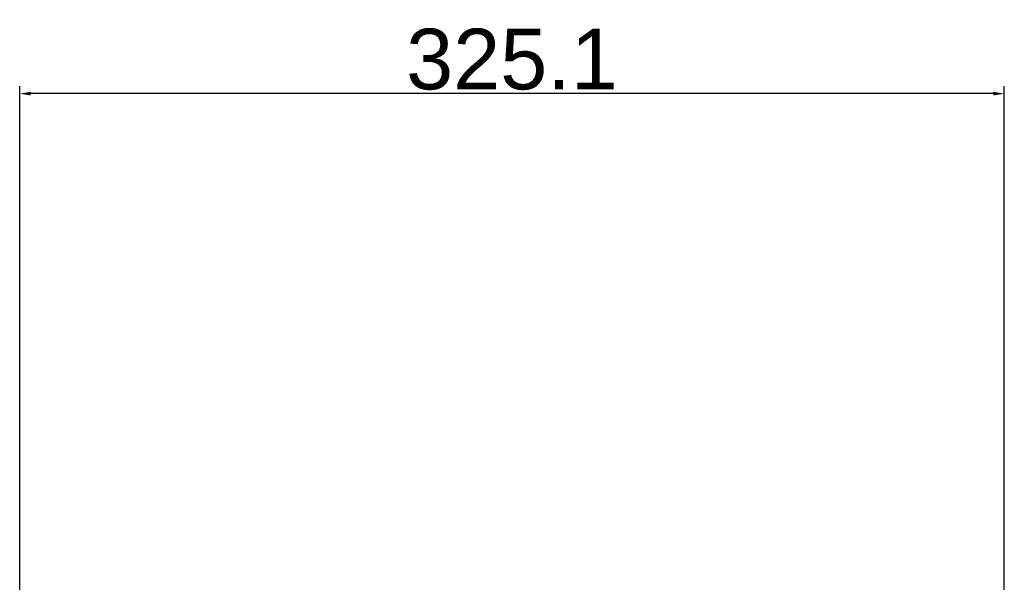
# Model space of a CAD drawing. Header units: millimetres. Extents: x 1117 to 38156, y -1945 to 7303.
# Tile 351 of 656: x 13624 to 13949, y 1542 to 1727. Entities that reach past the tile are written whole.
import ezdxf

# ---------------------------------------------------------------- set-up
doc = ezdxf.new("R2010")
doc.units = ezdxf.units.MM
doc.styles.get("Standard").update_dxf_attribs({"font": 'arial.ttf'})
doc.dimstyles.new('DIMSTYLE_1', dxfattribs={"dimtxt": 4.2, "dimasz": 3.6, "dimexe": 2.5, "dimexo": 0, "dimgap": 1.05, "dimtad": 1, "dimdsep": 46, "dimtxsty": 'Standard', "dimblk": '_FILLED', "dimblk1": '_FILLED', "dimblk2": '_FILLED', "dimcen": 0.09, "dimazin": 2, "dimtp": 0.01, "dimtm": 0.01, "dimtfac": 1, "dimtofl": 0, "dimtmove": 0, "dimatfit": 3, "dimldrblk": '_FILLED', "dimfxl": 0, "dimtolj": 1, "dimarcsym": 0})

# ---------------------------------------------------------------- blocks, each defined once
blk = doc.blocks.new('_FILLED')
at = {"color": 0, "linetype": 'ByBlock'}
blk.add_solid([(0, 0), (-1, 0.167), (-1, -0.167)], dxfattribs=at)
blk = doc.blocks.new('*D89')
at = {"color": 0, "linetype": 'Continuous', "lineweight": -2}
for p, q in [((13624.31, 1535.71), (13624.31, 1705.4)), ((13949.41, 1393.07), (13949.41, 1705.4)), ((13945.81, 1702.9), (13627.91, 1702.9))]:
    blk.add_line(p, q, dxfattribs=at)
at = {"layer": 'Defpoints', "color": 0, "linetype": 'Continuous'}
for p in [(13624.31, 1702.9), (13624.31, 1535.71), (13949.41, 1393.07)]:
    blk.add_point(p, dxfattribs=at)
at = {"color": 0, "linetype": 'Continuous', "lineweight": -2, "xscale": 3.6, "yscale": 3.6, "zscale": 3.6, "rotation": 180}
blk.add_blockref('_FILLED', (13624.31, 1702.9), dxfattribs=at)
at = {"color": 0, "linetype": 'Continuous', "lineweight": -2, "xscale": 3.6, "yscale": 3.6, "zscale": 3.6}
blk.add_blockref('_FILLED', (13949.41, 1702.9), dxfattribs=at)
at = {"color": 0, "linetype": 'Continuous', "insert": (13786.86, 1714.17), "char_height": 20, "attachment_point": 5}
blk.add_mtext('\\A1;325.1', dxfattribs=at)

msp = doc.modelspace()

# ---------------------------------------------------------------- dimensions: what is measured, and where the dimension line sits
at = {"linetype": 'Continuous'}
dim = msp.add_linear_dim(base=(13624.308, 1702.902), p1=(13949.408, 1393.069), p2=(13624.308, 1535.709), dimstyle='DIMSTYLE_1', override={"dimtxt": 20}, dxfattribs=at)
dim.commit()
dim.dimension.update_dxf_attribs({"geometry": '*D89', "text_midpoint": (13786.858, 1714.17)})

doc.saveas('drawing.dxf')
